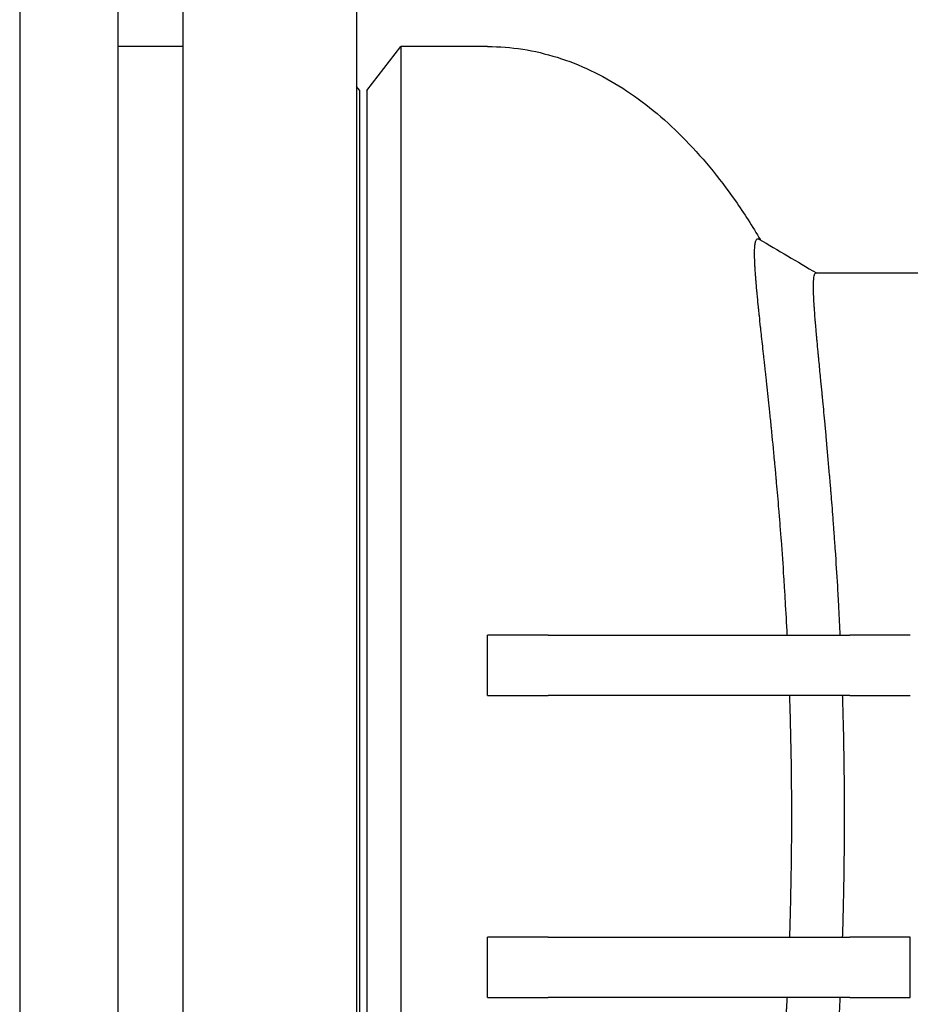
# Model space of a CAD drawing. Header units: inches. Extents: x 5 to 1128, y -85 to 748.
# Tile 682 of 689: x 764 to 779, y 671 to 687. Entities that reach past the tile are written whole.
import ezdxf

# ---------------------------------------------------------------- set-up
doc = ezdxf.new("R2010")
doc.units = ezdxf.units.IN
doc.header["$LTSCALE"] = 32
doc.header["$MEASUREMENT"] = 0
doc.layers.add('Visible (ANSI)', color=7, linetype='Continuous', lineweight=30)

msp = doc.modelspace()

# ---------------------------------------------------------------- linework, layer by layer
at = {"layer": 'Visible (ANSI)'}
for p, q in [((764.15563, 698.43978), (764.15563, 651.93978)), ((765.78063, 692.99978), (765.78063, 651.93978)), ((766.85813, 690.42091), (766.85813, 651.93978)), ((769.73313, 690.42091), (769.73313, 651.93978)), ((766.85813, 687.00228), (765.78063, 687.00228)), ((769.90563, 686.27228), (770.46578, 687.00228)), ((770.46578, 687.00228), (770.46578, 661.50228)), ((771.90563, 687.00228), (770.46578, 687.00228)), ((769.78063, 686.27728), (769.73313, 686.33918)), ((769.78063, 686.27728), (769.78063, 662.22728)), ((769.90563, 686.27228), (769.90563, 662.23228)), ((777.34493, 683.25228), (779.1499, 683.25228)), ((772.90563, 677.25228), (771.90563, 677.25228)), ((771.90563, 676.25228), (771.90563, 677.25228)), ((772.90563, 677.25228), (777.90563, 677.25228)), ((778.90563, 677.25228), (777.90563, 677.25228)), ((771.90563, 676.25228), (772.90563, 676.25228)), ((777.90563, 676.25228), (772.90563, 676.25228)), ((777.90563, 676.25228), (778.90563, 676.25228)), ((772.90563, 672.25228), (771.90563, 672.25228)), ((771.90563, 671.25228), (771.90563, 672.25228)), ((772.90563, 672.25228), (777.90563, 672.25228)), ((778.90563, 672.25228), (777.90563, 672.25228)), ((778.90563, 671.25228), (778.90563, 672.25228)), ((771.90563, 671.25228), (772.90563, 671.25228)), ((777.90563, 671.25228), (772.90563, 671.25228)), ((777.90563, 671.25228), (778.90563, 671.25228))]:
    msp.add_line(p, q, dxfattribs=at)
for points, knots in [([(771.90563, 687.00228), (772.29349, 687.00228), (772.68101, 686.94145), (773.43231, 686.70645), (773.79598, 686.53278), (774.48898, 686.08837), (774.81858, 685.81776), (775.44137, 685.19221), (775.73469, 684.83716), (776.15285, 684.23937), (776.29136, 684.02375), (776.42456, 683.79855)], [6.283185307, 6.283185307, 6.283185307, 6.283185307, 6.438327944, 6.438327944, 6.593470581, 6.593470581, 6.748613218, 6.748613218, 6.903755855, 6.903755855, 6.984951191, 6.984951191, 6.984951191, 6.984951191]), ([(776.86796, 677.25228), (776.85851, 677.44324), (776.84823, 677.63287), (776.83721, 677.82063), (776.8363, 677.83605), (776.83539, 677.85146), (776.83447, 677.86685), (776.82933, 677.95331), (776.82403, 678.03936), (776.81858, 678.12495), (776.81784, 678.13671), (776.81708, 678.14846), (776.81633, 678.16022), (776.81526, 678.17692), (776.81418, 678.19361), (776.81309, 678.2103), (776.79967, 678.41684), (776.78529, 678.62216), (776.77012, 678.82519), (776.76874, 678.84359), (776.76736, 678.86198), (776.76597, 678.88034), (776.75915, 678.97051), (776.75219, 679.06019), (776.74508, 679.14927), (776.74357, 679.1682), (776.74206, 679.1871), (776.74054, 679.20598), (776.73692, 679.25086), (776.73327, 679.29559), (776.72958, 679.34015), (776.7174, 679.48753), (776.70489, 679.63304), (776.69214, 679.77619), (776.69036, 679.79618), (776.68857, 679.81613), (776.68678, 679.83603), (776.68422, 679.86457), (776.68164, 679.89302), (776.67906, 679.92137), (776.67566, 679.95863), (776.67225, 679.99581), (776.66881, 680.03289), (776.66742, 680.04789), (776.66603, 680.06287), (776.66463, 680.07784), (776.66271, 680.09842), (776.66078, 680.11898), (776.65885, 680.13949), (776.64141, 680.32477), (776.62353, 680.50729), (776.60552, 680.68551), (776.6035, 680.70556), (776.60147, 680.72556), (776.59944, 680.74551), (776.59112, 680.82723), (776.58279, 680.908), (776.57448, 680.98767), (776.57247, 681.00696), (776.57046, 681.02618), (776.56845, 681.04533), (776.55343, 681.18845), (776.53849, 681.32792), (776.52389, 681.46265), (776.52053, 681.49372), (776.51716, 681.52466), (776.51381, 681.55544), (776.51362, 681.55715), (776.51344, 681.55887), (776.51325, 681.56059), (776.51148, 681.57682), (776.50972, 681.59301), (776.50795, 681.60915), (776.5001, 681.68105), (776.49231, 681.75204), (776.48463, 681.8219), (776.48279, 681.83861), (776.48096, 681.85527), (776.47913, 681.87186), (776.46678, 681.98413), (776.45474, 682.09331), (776.44322, 682.19859), (776.4417, 682.21248), (776.44019, 682.2263), (776.43869, 682.24005), (776.43586, 682.26598), (776.43306, 682.29165), (776.4303, 682.31707), (776.4289, 682.32997), (776.42751, 682.3428), (776.42613, 682.35556), (776.4192, 682.41952), (776.41253, 682.48178), (776.40615, 682.54218), (776.40498, 682.55326), (776.40382, 682.56427), (776.40267, 682.57521), (776.40007, 682.59995), (776.39752, 682.62437), (776.39503, 682.64845), (776.39396, 682.65876), (776.3929, 682.66901), (776.39186, 682.6792), (776.39155, 682.68217), (776.39125, 682.68514), (776.39094, 682.68811), (776.3853, 682.74313), (776.37992, 682.79678), (776.37484, 682.84887), (776.37399, 682.85764), (776.37314, 682.86637), (776.37231, 682.87506), (776.37007, 682.89823), (776.3679, 682.92107), (776.3658, 682.94358), (776.36508, 682.95135), (776.36436, 682.95908), (776.36365, 682.96677), (776.35872, 683.02023), (776.35419, 683.07176), (776.35013, 683.12104), (776.34968, 683.12649), (776.34924, 683.13192), (776.3488, 683.13731), (776.34698, 683.15975), (776.34525, 683.18169), (776.34364, 683.20313), (776.34331, 683.20744), (776.34299, 683.21173), (776.34268, 683.216), (776.33908, 683.26453), (776.33604, 683.3104), (776.3336, 683.35345), (776.33347, 683.35578), (776.33334, 683.35809), (776.33321, 683.3604), (776.33204, 683.38139), (776.33102, 683.4017), (776.33015, 683.42131), (776.33008, 683.42284), (776.33001, 683.42436), (776.32995, 683.42588), (776.32844, 683.46066), (776.3274, 683.49323), (776.32686, 683.52351), (776.32675, 683.52949), (776.32666, 683.53538), (776.3266, 683.54119), (776.32659, 683.54157), (776.32659, 683.54195), (776.32658, 683.54233), (776.32638, 683.56006), (776.32636, 683.57702), (776.32653, 683.59317), (776.32653, 683.59324), (776.32653, 683.59332), (776.32654, 683.5934), (776.32687, 683.62542), (776.32795, 683.65425), (776.32981, 683.67973), (776.32987, 683.68061), (776.32994, 683.68148), (776.33, 683.68235), (776.33089, 683.69408), (776.33194, 683.70509), (776.33317, 683.71535), (776.3333, 683.71652), (776.33345, 683.71767), (776.33359, 683.71881), (776.33615, 683.7393), (776.33941, 683.75674), (776.34338, 683.77105), (776.34376, 683.77245), (776.34416, 683.77381), (776.34456, 683.77514), (776.34632, 683.78104), (776.34822, 683.78634), (776.35024, 683.79106), (776.3508, 683.79235), (776.35136, 683.79361), (776.35194, 683.79481), (776.35651, 683.80442), (776.36169, 683.81122), (776.36747, 683.81523), (776.36843, 683.8159), (776.36941, 683.81649), (776.3704, 683.81701), (776.37278, 683.81823), (776.37525, 683.81902), (776.37781, 683.81937), (776.37902, 683.81953), (776.38024, 683.8196), (776.38149, 683.81957), (776.3821, 683.81955), (776.38271, 683.81952), (776.38333, 683.81946), (776.38797, 683.819), (776.39289, 683.81724), (776.39809, 683.81417)], [0.019985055, 0.019985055, 0.019985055, 0.019985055, 0.031060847, 0.031060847, 0.031060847, 0.031970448, 0.031970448, 0.031970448, 0.037079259, 0.037079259, 0.037079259, 0.037781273, 0.037781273, 0.037781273, 0.038778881, 0.038778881, 0.038778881, 0.051127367, 0.051127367, 0.051127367, 0.052246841, 0.052246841, 0.052246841, 0.057742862, 0.057742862, 0.057742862, 0.058910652, 0.058910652, 0.058910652, 0.061687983, 0.061687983, 0.061687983, 0.070874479, 0.070874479, 0.070874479, 0.072157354, 0.072157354, 0.072157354, 0.073997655, 0.073997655, 0.073997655, 0.076416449, 0.076416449, 0.076416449, 0.077395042, 0.077395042, 0.077395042, 0.078740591, 0.078740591, 0.078740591, 0.090891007, 0.090891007, 0.090891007, 0.092258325, 0.092258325, 0.092258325, 0.097860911, 0.097860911, 0.097860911, 0.099216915, 0.099216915, 0.099216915, 0.109348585, 0.109348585, 0.109348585, 0.111685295, 0.111685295, 0.111685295, 0.111815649, 0.111815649, 0.111815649, 0.113048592, 0.113048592, 0.113048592, 0.118540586, 0.118540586, 0.118540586, 0.119854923, 0.119854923, 0.119854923, 0.128751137, 0.128751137, 0.128751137, 0.129924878, 0.129924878, 0.129924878, 0.132137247, 0.132137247, 0.132137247, 0.133259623, 0.133259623, 0.133259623, 0.138885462, 0.138885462, 0.138885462, 0.139916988, 0.139916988, 0.139916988, 0.142248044, 0.142248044, 0.142248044, 0.143246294, 0.143246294, 0.143246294, 0.143537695, 0.143537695, 0.143537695, 0.148948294, 0.148948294, 0.148948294, 0.149859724, 0.149859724, 0.149859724, 0.152290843, 0.152290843, 0.152290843, 0.153129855, 0.153129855, 0.153129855, 0.158964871, 0.158964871, 0.158964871, 0.159610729, 0.159610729, 0.159610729, 0.162295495, 0.162295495, 0.162295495, 0.162835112, 0.162835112, 0.162835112, 0.168972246, 0.168972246, 0.168972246, 0.16930348, 0.16930348, 0.16930348, 0.172317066, 0.172317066, 0.172317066, 0.1725517, 0.1725517, 0.1725517, 0.177925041, 0.177925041, 0.177925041, 0.178985, 0.178985, 0.178985, 0.179054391, 0.179054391, 0.179054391, 0.182292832, 0.182292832, 0.182292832, 0.18230853, 0.18230853, 0.18230853, 0.188735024, 0.188735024, 0.188735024, 0.188956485, 0.188956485, 0.188956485, 0.191942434, 0.191942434, 0.191942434, 0.192280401, 0.192280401, 0.192280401, 0.198336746, 0.198336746, 0.198336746, 0.19892617, 0.19892617, 0.19892617, 0.201531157, 0.201531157, 0.201531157, 0.202247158, 0.202247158, 0.202247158, 0.207940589, 0.207940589, 0.207940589, 0.208890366, 0.208890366, 0.208890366, 0.211158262, 0.211158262, 0.211158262, 0.212225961, 0.212225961, 0.212225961, 0.212747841, 0.212747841, 0.212747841, 0.216658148, 0.216658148, 0.216658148, 0.216658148]), ([(777.74611, 677.25228), (777.73914, 677.40063), (777.73172, 677.54799), (777.72387, 677.69408), (777.72308, 677.70889), (777.72228, 677.72367), (777.72148, 677.73845), (777.71696, 677.82143), (777.71232, 677.904), (777.70755, 677.98611), (777.70689, 677.99739), (777.70623, 678.00867), (777.70557, 678.01994), (777.70463, 678.03595), (777.70369, 678.05195), (777.70274, 678.06794), (777.691, 678.26582), (777.6785, 678.46154), (777.66537, 678.65464), (777.66418, 678.67214), (777.66299, 678.68963), (777.66179, 678.70709), (777.65589, 678.79281), (777.64988, 678.87798), (777.64376, 678.96253), (777.64246, 678.98049), (777.64115, 678.99843), (777.63984, 679.01634), (777.63673, 679.05893), (777.63358, 679.10136), (777.63042, 679.14361), (777.61994, 679.28339), (777.6092, 679.42129), (777.59828, 679.55702), (777.59675, 679.57597), (777.59522, 679.59488), (777.59369, 679.61375), (777.59149, 679.64082), (777.58928, 679.66779), (777.58707, 679.69468), (777.58416, 679.73002), (777.58124, 679.76521), (777.57831, 679.80024), (777.57713, 679.81442), (777.57594, 679.82857), (777.57475, 679.84269), (777.57312, 679.86211), (777.57148, 679.88149), (777.56984, 679.90081), (777.55503, 680.07532), (777.54, 680.24584), (777.52497, 680.4117), (777.52328, 680.43037), (777.52159, 680.44897), (777.5199, 680.46752), (777.51297, 680.54351), (777.50605, 680.61849), (777.49915, 680.69239), (777.49749, 680.71028), (777.49582, 680.7281), (777.49415, 680.74586), (777.48172, 680.87857), (777.46939, 681.00772), (777.45735, 681.1327), (777.45458, 681.16152), (777.45182, 681.19014), (777.44907, 681.21854), (777.44892, 681.22012), (777.44876, 681.22171), (777.44861, 681.22329), (777.44716, 681.23827), (777.44572, 681.25318), (777.44428, 681.26803), (777.43787, 681.3342), (777.43155, 681.39917), (777.42536, 681.46285), (777.42388, 681.47809), (777.4224, 681.49326), (777.42093, 681.50835), (777.411, 681.61051), (777.4014, 681.70926), (777.39226, 681.80426), (777.39105, 681.8168), (777.38985, 681.82927), (777.38866, 681.84167), (777.38642, 681.86505), (777.38421, 681.8882), (777.38202, 681.9111), (777.38092, 681.92272), (777.37982, 681.93428), (777.37872, 681.94578), (777.37325, 682.00341), (777.36799, 682.05948), (777.36296, 682.11392), (777.36204, 682.1239), (777.36113, 682.13383), (777.36022, 682.1437), (777.35818, 682.166), (777.35617, 682.18802), (777.35421, 682.20976), (777.35337, 682.21906), (777.35254, 682.22832), (777.35171, 682.23752), (777.35147, 682.2402), (777.35123, 682.24289), (777.35099, 682.24556), (777.34656, 682.29526), (777.34235, 682.34346), (777.33842, 682.38995), (777.33776, 682.39778), (777.3371, 682.40556), (777.33646, 682.4133), (777.33473, 682.43393), (777.33306, 682.45422), (777.33145, 682.47417), (777.33089, 682.48105), (777.33035, 682.4879), (777.3298, 682.4947), (777.32603, 682.542), (777.32259, 682.5873), (777.31952, 682.63054), (777.31918, 682.63532), (777.31884, 682.64008), (777.31851, 682.64482), (777.31713, 682.6645), (777.31584, 682.68375), (777.31462, 682.70255), (777.31437, 682.70633), (777.31413, 682.71009), (777.31389, 682.71384), (777.31118, 682.75641), (777.30889, 682.79666), (777.30705, 682.83452), (777.30695, 682.83657), (777.30685, 682.8386), (777.30675, 682.84063), (777.30587, 682.85909), (777.3051, 682.87698), (777.30444, 682.89428), (777.30439, 682.89562), (777.30434, 682.89697), (777.30429, 682.89831), (777.30315, 682.92899), (777.30237, 682.9578), (777.30196, 682.9847), (777.30188, 682.99001), (777.30181, 682.99524), (777.30176, 683.0004), (777.30176, 683.00074), (777.30175, 683.00107), (777.30175, 683.00141), (777.3016, 683.01714), (777.30159, 683.03217), (777.30172, 683.04645), (777.30172, 683.04652), (777.30172, 683.04659), (777.30172, 683.04666), (777.30198, 683.075), (777.30279, 683.10048), (777.30418, 683.12304), (777.30423, 683.12382), (777.30427, 683.12459), (777.30432, 683.12537), (777.30498, 683.13576), (777.30577, 683.14552), (777.30668, 683.15465), (777.30678, 683.15568), (777.30688, 683.15671), (777.30699, 683.15772), (777.30889, 683.17595), (777.3113, 683.19157), (777.31423, 683.20456), (777.31451, 683.20582), (777.3148, 683.20706), (777.3151, 683.20828), (777.3164, 683.21364), (777.3178, 683.21852), (777.31929, 683.22291), (777.31971, 683.22412), (777.32012, 683.22529), (777.32055, 683.22642), (777.32393, 683.23543), (777.32777, 683.24209), (777.33206, 683.24639), (777.33277, 683.2471), (777.3335, 683.24776), (777.33424, 683.24834), (777.336, 683.24974), (777.33783, 683.25076), (777.33973, 683.25142), (777.34063, 683.25172), (777.34154, 683.25195), (777.34246, 683.25209), (777.34292, 683.25216), (777.34337, 683.25221), (777.34383, 683.25224), (777.34419, 683.25227), (777.34456, 683.25228), (777.34493, 683.25228)], [0.022082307, 0.022082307, 0.022082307, 0.022082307, 0.031060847, 0.031060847, 0.031060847, 0.031970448, 0.031970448, 0.031970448, 0.037079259, 0.037079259, 0.037079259, 0.037781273, 0.037781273, 0.037781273, 0.038778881, 0.038778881, 0.038778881, 0.051127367, 0.051127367, 0.051127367, 0.052246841, 0.052246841, 0.052246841, 0.057742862, 0.057742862, 0.057742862, 0.058910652, 0.058910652, 0.058910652, 0.061687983, 0.061687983, 0.061687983, 0.070874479, 0.070874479, 0.070874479, 0.072157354, 0.072157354, 0.072157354, 0.073997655, 0.073997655, 0.073997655, 0.076416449, 0.076416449, 0.076416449, 0.077395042, 0.077395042, 0.077395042, 0.078740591, 0.078740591, 0.078740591, 0.090891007, 0.090891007, 0.090891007, 0.092258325, 0.092258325, 0.092258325, 0.097860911, 0.097860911, 0.097860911, 0.099216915, 0.099216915, 0.099216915, 0.109348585, 0.109348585, 0.109348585, 0.111685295, 0.111685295, 0.111685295, 0.111815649, 0.111815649, 0.111815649, 0.113048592, 0.113048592, 0.113048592, 0.118540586, 0.118540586, 0.118540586, 0.119854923, 0.119854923, 0.119854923, 0.128751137, 0.128751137, 0.128751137, 0.129924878, 0.129924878, 0.129924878, 0.132137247, 0.132137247, 0.132137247, 0.133259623, 0.133259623, 0.133259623, 0.138885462, 0.138885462, 0.138885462, 0.139916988, 0.139916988, 0.139916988, 0.142248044, 0.142248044, 0.142248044, 0.143246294, 0.143246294, 0.143246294, 0.143537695, 0.143537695, 0.143537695, 0.148948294, 0.148948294, 0.148948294, 0.149859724, 0.149859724, 0.149859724, 0.152290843, 0.152290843, 0.152290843, 0.153129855, 0.153129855, 0.153129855, 0.158964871, 0.158964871, 0.158964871, 0.159610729, 0.159610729, 0.159610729, 0.162295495, 0.162295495, 0.162295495, 0.162835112, 0.162835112, 0.162835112, 0.168972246, 0.168972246, 0.168972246, 0.16930348, 0.16930348, 0.16930348, 0.172317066, 0.172317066, 0.172317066, 0.1725517, 0.1725517, 0.1725517, 0.177925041, 0.177925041, 0.177925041, 0.178985, 0.178985, 0.178985, 0.179054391, 0.179054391, 0.179054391, 0.182292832, 0.182292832, 0.182292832, 0.18230853, 0.18230853, 0.18230853, 0.188735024, 0.188735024, 0.188735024, 0.188956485, 0.188956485, 0.188956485, 0.191942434, 0.191942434, 0.191942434, 0.192280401, 0.192280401, 0.192280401, 0.198336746, 0.198336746, 0.198336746, 0.19892617, 0.19892617, 0.19892617, 0.201531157, 0.201531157, 0.201531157, 0.202247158, 0.202247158, 0.202247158, 0.207940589, 0.207940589, 0.207940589, 0.208890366, 0.208890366, 0.208890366, 0.211158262, 0.211158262, 0.211158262, 0.212225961, 0.212225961, 0.212225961, 0.212747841, 0.212747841, 0.212747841, 0.213159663, 0.213159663, 0.213159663, 0.213159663]), ([(776.94233, 674.25228), (776.94233, 674.40903), (776.94172, 674.56573), (776.9405, 674.72223), (776.94048, 674.7247), (776.94046, 674.72716), (776.94044, 674.72963), (776.93956, 674.8413), (776.93837, 674.95286), (776.93687, 675.06428), (776.93682, 675.06824), (776.93676, 675.0722), (776.93671, 675.07616), (776.93366, 675.29979), (776.92938, 675.52274), (776.9239, 675.74486), (776.92373, 675.75186), (776.92355, 675.75885), (776.92338, 675.76584), (776.92073, 675.87164), (776.91781, 675.97725), (776.91462, 676.08262), (776.91436, 676.09114), (776.9141, 676.09966), (776.91384, 676.10818), (776.91281, 676.14183), (776.91175, 676.17545), (776.91066, 676.20905)], [0.9631237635, 0.9631237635, 0.9631237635, 0.9631237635, 0.9719294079, 0.9719294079, 0.9719294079, 0.9720683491, 0.9720683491, 0.9720683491, 0.9783516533, 0.9783516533, 0.9783516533, 0.9785750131, 0.9785750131, 0.9785750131, 0.9911883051, 0.9911883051, 0.9911883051, 0.9915853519, 0.9915853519, 0.9915853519, 0.9975944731, 0.9975944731, 0.9975944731, 0.9980803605, 0.9980803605, 0.9980803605, 1, 1, 1, 1]), ([(777.81677, 674.25228), (777.81677, 674.25253), (777.81677, 674.25278), (777.81677, 674.25303), (777.81677, 674.40471), (777.81622, 674.55624), (777.81514, 674.70749), (777.81512, 674.70988), (777.81511, 674.71226), (777.81509, 674.71465), (777.8143, 674.82256), (777.81324, 674.93033), (777.81191, 675.03789), (777.81186, 675.04172), (777.81182, 675.04554), (777.81177, 675.04936), (777.80906, 675.26528), (777.80525, 675.48073), (777.80038, 675.69529), (777.80023, 675.70204), (777.80008, 675.70879), (777.79992, 675.71555), (777.79757, 675.81773), (777.79497, 675.91972), (777.79215, 676.02144), (777.79192, 676.02966), (777.79169, 676.03789), (777.79145, 676.04611), (777.79054, 676.07859), (777.7896, 676.11105), (777.78863, 676.14348)], [0.9631092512, 0.9631092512, 0.9631092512, 0.9631092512, 0.9631237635, 0.9631237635, 0.9631237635, 0.9719294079, 0.9719294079, 0.9719294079, 0.9720683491, 0.9720683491, 0.9720683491, 0.9783516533, 0.9783516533, 0.9783516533, 0.9785750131, 0.9785750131, 0.9785750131, 0.9911883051, 0.9911883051, 0.9911883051, 0.9915853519, 0.9915853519, 0.9915853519, 0.9975944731, 0.9975944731, 0.9975944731, 0.9980803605, 0.9980803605, 0.9980803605, 1, 1, 1, 1]), ([(776.90925, 672.25228), (776.91021, 672.28141), (776.91115, 672.31056), (776.91208, 672.33972), (776.91537, 672.44396), (776.9184, 672.54841), (776.92117, 672.65304), (776.92137, 672.66043), (776.92156, 672.66782), (776.92175, 672.67522), (776.92434, 672.77435), (776.92669, 672.87363), (776.92879, 672.97301), (776.92896, 672.98093), (776.92912, 672.98885), (776.92929, 672.99677), (776.92941, 673.00261), (776.92953, 673.00845), (776.92965, 673.01429), (776.93371, 673.21277), (776.93681, 673.41187), (776.93892, 673.61103), (776.9392, 673.63676), (776.93945, 673.66252), (776.93969, 673.68831), (776.93972, 673.69095), (776.93974, 673.69359), (776.93977, 673.69624), (776.9408, 673.80893), (776.94153, 673.92211), (776.94194, 674.0353), (776.94194, 674.03615), (776.94194, 674.037), (776.94194, 674.03784), (776.9422, 674.1091), (776.94232, 674.18036), (776.94233, 674.2515), (776.94233, 674.25176), (776.94233, 674.25202), (776.94233, 674.25228)], [0.9254256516, 0.9254256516, 0.9254256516, 0.9254256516, 0.9270895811, 0.9270895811, 0.9270895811, 0.9330365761, 0.9330365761, 0.9330365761, 0.9334567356, 0.9334567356, 0.9334567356, 0.9390904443, 0.9390904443, 0.9390904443, 0.9395393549, 0.9395393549, 0.9395393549, 0.9398702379, 0.9398702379, 0.9398702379, 0.9511160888, 0.9511160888, 0.9511160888, 0.952569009, 0.952569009, 0.952569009, 0.9527177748, 0.9527177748, 0.9527177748, 0.9590654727, 0.9590654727, 0.9590654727, 0.9591129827, 0.9591129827, 0.9591129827, 0.9631092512, 0.9631092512, 0.9631092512, 0.9631237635, 0.9631237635, 0.9631237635, 0.9631237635]), ([(777.78531, 672.25228), (777.78689, 672.30272), (777.78842, 672.35322), (777.78989, 672.40375), (777.79281, 672.50425), (777.7955, 672.60513), (777.79796, 672.7062), (777.79813, 672.71335), (777.79831, 672.72049), (777.79848, 672.72763), (777.80077, 672.82341), (777.80286, 672.91936), (777.80473, 673.01533), (777.80488, 673.02298), (777.80502, 673.03063), (777.80517, 673.03828), (777.80528, 673.04392), (777.80538, 673.04956), (777.80549, 673.0552), (777.8091, 673.24692), (777.81186, 673.43963), (777.81374, 673.6321), (777.81399, 673.65696), (777.81421, 673.68187), (777.81443, 673.70682), (777.81445, 673.70938), (777.81447, 673.71193), (777.81449, 673.71449), (777.81542, 673.82351), (777.81606, 673.93322), (777.81643, 674.0429), (777.81643, 674.04372), (777.81643, 674.04454), (777.81643, 674.04536), (777.81666, 674.11441), (777.81677, 674.18344), (777.81677, 674.25228)], [0.9240996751, 0.9240996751, 0.9240996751, 0.9240996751, 0.9270895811, 0.9270895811, 0.9270895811, 0.9330365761, 0.9330365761, 0.9330365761, 0.9334567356, 0.9334567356, 0.9334567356, 0.9390904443, 0.9390904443, 0.9390904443, 0.9395393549, 0.9395393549, 0.9395393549, 0.9398702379, 0.9398702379, 0.9398702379, 0.9511160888, 0.9511160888, 0.9511160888, 0.952569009, 0.952569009, 0.952569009, 0.9527177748, 0.9527177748, 0.9527177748, 0.9590654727, 0.9590654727, 0.9590654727, 0.9591129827, 0.9591129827, 0.9591129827, 0.9631092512, 0.9631092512, 0.9631092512, 0.9631092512]), ([(776.38091, 664.68498), (776.36905, 664.68498), (776.35903, 664.69393), (776.35103, 664.71171), (776.35046, 664.71296), (776.34991, 664.71426), (776.34937, 664.71559), (776.34907, 664.71633), (776.34877, 664.71708), (776.34848, 664.71785), (776.34089, 664.73759), (776.33529, 664.76615), (776.33164, 664.80328), (776.33152, 664.8045), (776.3314, 664.80572), (776.33129, 664.80695), (776.33088, 664.81126), (776.33051, 664.81568), (776.33015, 664.82021), (776.32889, 664.83644), (776.32795, 664.85412), (776.32733, 664.87321), (776.32731, 664.8738), (776.32729, 664.8744), (776.32727, 664.875), (776.32621, 664.90915), (776.32615, 664.9477), (776.32704, 664.99043), (776.32747, 665.01085), (776.32811, 665.03226), (776.32896, 665.05461), (776.32902, 665.05605), (776.32907, 665.05749), (776.32913, 665.05894), (776.33044, 665.0924), (776.33222, 665.12797), (776.33443, 665.16555), (776.3346, 665.16833), (776.33476, 665.17112), (776.33493, 665.17392), (776.33593, 665.19044), (776.337, 665.20735), (776.33816, 665.22462), (776.34238, 665.28756), (776.34766, 665.35548), (776.35386, 665.42788), (776.35437, 665.4339), (776.3549, 665.43995), (776.35542, 665.44603), (776.35745, 665.46929), (776.35956, 665.49301), (776.36176, 665.51715), (776.36359, 665.53727), (776.36549, 665.55772), (776.36744, 665.57849), (776.36818, 665.58629), (776.36892, 665.59414), (776.36967, 665.60203), (776.37754, 665.68464), (776.38632, 665.7721), (776.39577, 665.86327), (776.39759, 665.88084), (776.39944, 665.8986), (776.40132, 665.91654), (776.40249, 665.92773), (776.40368, 665.93898), (776.40487, 665.9503), (776.41012, 666.00007), (776.41557, 666.0511), (776.42117, 666.10313), (776.42256, 666.11599), (776.42395, 666.12892), (776.42536, 666.14191), (776.42942, 666.17947), (776.43356, 666.21752), (776.43775, 666.25594), (776.44666, 666.33754), (776.45599, 666.42245), (776.46555, 666.5093), (776.46728, 666.52503), (776.46902, 666.54082), (776.47076, 666.55666), (776.4756, 666.60061), (776.48048, 666.64496), (776.48538, 666.68946), (776.48678, 666.70225), (776.4882, 666.71511), (776.48962, 666.72804), (776.49146, 666.74482), (776.49331, 666.7617), (776.49518, 666.77869), (776.50112, 666.83287), (776.50716, 666.88811), (776.51325, 666.94397), (776.52099, 667.01497), (776.52879, 667.087), (776.53654, 667.15904), (776.53781, 667.17088), (776.53909, 667.18278), (776.54037, 667.19473), (776.54237, 667.2134), (776.54439, 667.23218), (776.5464, 667.25106), (776.55309, 667.31369), (776.55986, 667.37749), (776.56662, 667.44187), (776.56867, 667.46136), (776.57072, 667.4809), (776.57277, 667.50048), (776.57829, 667.55337), (776.58381, 667.60652), (776.58926, 667.65956), (776.59936, 667.75779), (776.60963, 667.85918), (776.61981, 667.96166), (776.62182, 667.98192), (776.62383, 668.00222), (776.62584, 668.02254), (776.6312, 668.07692), (776.63652, 668.13146), (776.64177, 668.18583), (776.6433, 668.20167), (776.64483, 668.21757), (776.64636, 668.23354), (776.64829, 668.25375), (776.65023, 668.27406), (776.65217, 668.29446), (776.65773, 668.35294), (776.66329, 668.41213), (776.66881, 668.47167), (776.67689, 668.55884), (776.68488, 668.64675), (776.69265, 668.73414), (776.69459, 668.75594), (776.69653, 668.77784), (776.69846, 668.79982), (776.70022, 668.81974), (776.70197, 668.83974), (776.70372, 668.85979), (776.71044, 668.93688), (776.71711, 669.01489), (776.72368, 669.09347), (776.72533, 669.11309), (776.72696, 669.13275), (776.72859, 669.15244), (776.72896, 669.15688), (776.72933, 669.16133), (776.7297, 669.16577), (776.73341, 669.21078), (776.73709, 669.25586), (776.74073, 669.30094), (776.75131, 669.43235), (776.76163, 669.56531), (776.7716, 669.69928), (776.77297, 669.71762), (776.77433, 669.73598), (776.77568, 669.75436), (776.77885, 669.79753), (776.78199, 669.84079), (776.78509, 669.88413), (776.7881, 669.92618), (776.79108, 669.96836), (776.79402, 670.01065), (776.79523, 670.02815), (776.79644, 670.04566), (776.79765, 670.06319), (776.80717, 670.20176), (776.8163, 670.34147), (776.82501, 670.48188), (776.82844, 670.53722), (776.83181, 670.59271), (776.83511, 670.64835), (776.83602, 670.66384), (776.83694, 670.67934), (776.83785, 670.69485), (776.84327, 670.78751), (776.84851, 670.88055), (776.85355, 670.97388), (776.85433, 670.98822), (776.8551, 671.00256), (776.85586, 671.01691), (776.8572, 671.04189), (776.85851, 671.0669), (776.85982, 671.09192), (776.8626, 671.14526), (776.86531, 671.19872), (776.86796, 671.25228)], [0.713770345, 0.713770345, 0.713770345, 0.713770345, 0.723953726, 0.723953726, 0.723953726, 0.724670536, 0.724670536, 0.724670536, 0.725065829, 0.725065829, 0.725065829, 0.735280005, 0.735280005, 0.735280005, 0.73561331, 0.73561331, 0.73561331, 0.736781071, 0.736781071, 0.736781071, 0.740963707, 0.740963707, 0.740963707, 0.7410946, 0.7410946, 0.7410946, 0.748544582, 0.748544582, 0.748544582, 0.752105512, 0.752105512, 0.752105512, 0.752334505, 0.752334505, 0.752334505, 0.757635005, 0.757635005, 0.757635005, 0.758026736, 0.758026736, 0.758026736, 0.760339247, 0.760339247, 0.760339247, 0.768763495, 0.768763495, 0.768763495, 0.769463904, 0.769463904, 0.769463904, 0.772143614, 0.772143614, 0.772143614, 0.77437648, 0.77437648, 0.77437648, 0.775215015, 0.775215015, 0.775215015, 0.783997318, 0.783997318, 0.783997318, 0.785690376, 0.785690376, 0.785690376, 0.786746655, 0.786746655, 0.786746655, 0.791390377, 0.791390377, 0.791390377, 0.792538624, 0.792538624, 0.792538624, 0.795860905, 0.795860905, 0.795860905, 0.802916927, 0.802916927, 0.802916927, 0.804194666, 0.804194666, 0.804194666, 0.807738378, 0.807738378, 0.807738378, 0.808756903, 0.808756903, 0.808756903, 0.810077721, 0.810077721, 0.810077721, 0.814289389, 0.814289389, 0.814289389, 0.819643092, 0.819643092, 0.819643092, 0.820523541, 0.820523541, 0.820523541, 0.821898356, 0.821898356, 0.821898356, 0.826456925, 0.826456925, 0.826456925, 0.82783697, 0.82783697, 0.82783697, 0.831564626, 0.831564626, 0.831564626, 0.838466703, 0.838466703, 0.838466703, 0.839830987, 0.839830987, 0.839830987, 0.843480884, 0.843480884, 0.843480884, 0.844543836, 0.844543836, 0.844543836, 0.845889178, 0.845889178, 0.845889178, 0.849746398, 0.849746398, 0.849746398, 0.85539408, 0.85539408, 0.85539408, 0.85680352, 0.85680352, 0.85680352, 0.858081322, 0.858081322, 0.858081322, 0.862993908, 0.862993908, 0.862993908, 0.864220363, 0.864220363, 0.864220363, 0.864497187, 0.864497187, 0.864497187, 0.867299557, 0.867299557, 0.867299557, 0.875469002, 0.875469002, 0.875469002, 0.876587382, 0.876587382, 0.876587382, 0.879214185, 0.879214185, 0.879214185, 0.881763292, 0.881763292, 0.881763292, 0.882817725, 0.882817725, 0.882817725, 0.891152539, 0.891152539, 0.891152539, 0.894436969, 0.894436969, 0.894436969, 0.895351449, 0.895351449, 0.895351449, 0.90081404, 0.90081404, 0.90081404, 0.901653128, 0.901653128, 0.901653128, 0.903114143, 0.903114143, 0.903114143, 0.90622851, 0.90622851, 0.90622851, 0.90622851]), ([(777.34493, 665.25228), (777.34396, 665.25228), (777.34302, 665.25236), (777.34208, 665.25253), (777.33322, 665.25413), (777.32578, 665.26337), (777.31985, 665.28003), (777.31944, 665.28121), (777.31903, 665.28242), (777.31863, 665.28366), (777.3184, 665.28435), (777.31818, 665.28505), (777.31797, 665.28576), (777.31235, 665.30408), (777.3082, 665.32997), (777.3055, 665.36295), (777.30541, 665.36403), (777.30532, 665.36511), (777.30524, 665.3662), (777.30494, 665.37003), (777.30466, 665.37394), (777.3044, 665.37795), (777.30347, 665.39231), (777.30277, 665.40794), (777.30231, 665.4248), (777.3023, 665.42532), (777.30228, 665.42585), (777.30227, 665.42638), (777.30147, 665.45654), (777.30143, 665.4906), (777.30209, 665.52811), (777.30241, 665.54604), (777.30289, 665.56486), (777.30353, 665.58453), (777.30357, 665.5858), (777.30361, 665.58707), (777.30366, 665.58834), (777.30464, 665.61779), (777.30598, 665.64916), (777.30765, 665.68221), (777.30777, 665.68465), (777.3079, 665.68711), (777.30802, 665.68957), (777.30877, 665.70409), (777.30958, 665.71894), (777.31045, 665.73408), (777.31362, 665.78924), (777.31764, 665.84937), (777.32238, 665.9135), (777.32278, 665.91883), (777.32318, 665.92419), (777.32358, 665.92958), (777.32513, 665.95018), (777.32674, 665.97118), (777.32843, 665.99253), (777.32983, 666.01032), (777.33128, 666.02844), (777.33279, 666.04686), (777.33335, 666.05378), (777.33392, 666.06075), (777.3345, 666.06775), (777.34056, 666.14114), (777.34738, 666.21927), (777.35476, 666.30088), (777.35618, 666.31661), (777.35763, 666.33251), (777.3591, 666.34858), (777.36001, 666.3586), (777.36094, 666.36868), (777.36187, 666.37883), (777.36598, 666.42344), (777.37026, 666.46925), (777.37468, 666.51611), (777.37578, 666.52769), (777.37688, 666.53934), (777.37799, 666.55106), (777.38121, 666.58495), (777.38449, 666.61936), (777.38783, 666.65423), (777.39493, 666.7283), (777.40238, 666.80524), (777.41004, 666.8841), (777.41142, 666.89838), (777.41282, 666.91273), (777.41422, 666.92715), (777.4181, 666.96713), (777.42204, 667.00762), (777.42602, 667.04847), (777.42716, 667.06021), (777.42831, 667.07202), (777.42946, 667.08388), (777.43095, 667.09926), (777.43246, 667.11474), (777.43397, 667.13031), (777.43879, 667.17995), (777.4437, 667.23051), (777.44866, 667.28175), (777.45496, 667.34689), (777.46134, 667.41312), (777.46773, 667.47986), (777.46878, 667.49084), (777.46983, 667.50186), (777.47089, 667.51293), (777.47254, 667.5302), (777.4742, 667.54758), (777.47586, 667.56506), (777.48137, 667.62299), (777.48695, 667.68196), (777.49255, 667.7416), (777.49425, 667.75965), (777.49594, 667.77777), (777.49764, 667.79593), (777.50222, 667.84499), (777.50681, 667.89442), (777.51137, 667.94398), (777.51982, 668.03575), (777.5284, 668.13021), (777.53694, 668.22595), (777.53863, 668.24488), (777.54032, 668.26385), (777.542, 668.28286), (777.54651, 668.33373), (777.551, 668.38486), (777.55544, 668.43603), (777.55673, 668.45093), (777.55803, 668.46589), (777.55933, 668.48091), (777.56097, 668.49992), (777.56261, 668.51902), (777.56425, 668.53819), (777.56896, 668.59317), (777.57367, 668.64881), (777.57835, 668.70482), (777.58521, 668.78682), (777.59201, 668.86965), (777.59866, 668.95237), (777.60032, 668.97301), (777.60198, 668.99373), (777.60364, 669.01453), (777.60514, 669.03338), (777.60664, 669.0523), (777.60814, 669.07128), (777.61389, 669.14422), (777.6196, 669.21802), (777.62525, 669.29245), (777.62666, 669.31103), (777.62807, 669.32965), (777.62947, 669.34831), (777.62979, 669.35252), (777.6301, 669.35673), (777.63042, 669.36095), (777.63361, 669.40361), (777.63679, 669.44648), (777.63993, 669.48938), (777.64907, 669.61444), (777.65799, 669.74085), (777.66663, 669.86847), (777.66782, 669.88594), (777.66899, 669.90344), (777.67017, 669.92095), (777.67292, 669.9621), (777.67565, 670.00336), (777.67834, 670.04475), (777.68096, 670.08491), (777.68355, 670.1252), (777.68611, 670.1656), (777.68717, 670.18231), (777.68822, 670.19904), (777.68927, 670.2158), (777.69757, 670.34821), (777.70555, 670.48185), (777.71317, 670.6164), (777.71617, 670.66943), (777.71912, 670.72262), (777.72201, 670.77597), (777.72282, 670.79083), (777.72362, 670.80569), (777.72442, 670.82057), (777.72917, 670.90945), (777.73377, 670.99875), (777.73821, 671.08839), (777.73889, 671.10216), (777.73957, 671.11593), (777.74024, 671.12972), (777.74141, 671.15372), (777.74257, 671.17775), (777.74372, 671.2018), (777.74452, 671.21861), (777.74532, 671.23544), (777.74611, 671.25228)], [0.712699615, 0.712699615, 0.712699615, 0.712699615, 0.713770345, 0.713770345, 0.713770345, 0.723953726, 0.723953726, 0.723953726, 0.724670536, 0.724670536, 0.724670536, 0.725065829, 0.725065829, 0.725065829, 0.735280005, 0.735280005, 0.735280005, 0.73561331, 0.73561331, 0.73561331, 0.736781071, 0.736781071, 0.736781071, 0.740963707, 0.740963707, 0.740963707, 0.7410946, 0.7410946, 0.7410946, 0.748544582, 0.748544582, 0.748544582, 0.752105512, 0.752105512, 0.752105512, 0.752334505, 0.752334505, 0.752334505, 0.757635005, 0.757635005, 0.757635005, 0.758026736, 0.758026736, 0.758026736, 0.760339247, 0.760339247, 0.760339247, 0.768763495, 0.768763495, 0.768763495, 0.769463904, 0.769463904, 0.769463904, 0.772143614, 0.772143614, 0.772143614, 0.77437648, 0.77437648, 0.77437648, 0.775215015, 0.775215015, 0.775215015, 0.783997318, 0.783997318, 0.783997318, 0.785690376, 0.785690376, 0.785690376, 0.786746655, 0.786746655, 0.786746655, 0.791390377, 0.791390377, 0.791390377, 0.792538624, 0.792538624, 0.792538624, 0.795860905, 0.795860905, 0.795860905, 0.802916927, 0.802916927, 0.802916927, 0.804194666, 0.804194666, 0.804194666, 0.807738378, 0.807738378, 0.807738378, 0.808756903, 0.808756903, 0.808756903, 0.810077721, 0.810077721, 0.810077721, 0.814289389, 0.814289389, 0.814289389, 0.819643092, 0.819643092, 0.819643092, 0.820523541, 0.820523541, 0.820523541, 0.821898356, 0.821898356, 0.821898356, 0.826456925, 0.826456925, 0.826456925, 0.82783697, 0.82783697, 0.82783697, 0.831564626, 0.831564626, 0.831564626, 0.838466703, 0.838466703, 0.838466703, 0.839830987, 0.839830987, 0.839830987, 0.843480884, 0.843480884, 0.843480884, 0.844543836, 0.844543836, 0.844543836, 0.845889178, 0.845889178, 0.845889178, 0.849746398, 0.849746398, 0.849746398, 0.85539408, 0.85539408, 0.85539408, 0.85680352, 0.85680352, 0.85680352, 0.858081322, 0.858081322, 0.858081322, 0.862993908, 0.862993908, 0.862993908, 0.864220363, 0.864220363, 0.864220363, 0.864497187, 0.864497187, 0.864497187, 0.867299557, 0.867299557, 0.867299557, 0.875469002, 0.875469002, 0.875469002, 0.876587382, 0.876587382, 0.876587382, 0.879214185, 0.879214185, 0.879214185, 0.881763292, 0.881763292, 0.881763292, 0.882817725, 0.882817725, 0.882817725, 0.891152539, 0.891152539, 0.891152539, 0.894436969, 0.894436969, 0.894436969, 0.895351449, 0.895351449, 0.895351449, 0.90081404, 0.90081404, 0.90081404, 0.901653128, 0.901653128, 0.901653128, 0.903114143, 0.903114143, 0.903114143, 0.904135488, 0.904135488, 0.904135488, 0.904135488])]:
    msp.add_open_spline(points, degree=3, knots=knots, dxfattribs=at)
for points in [[(776.39809, 683.81417), (776.71555, 683.62685), (777.03294, 683.43957), (777.35044, 683.25228)], [(776.91066, 676.20905), (776.9102, 676.22346), (776.90972, 676.23787), (776.90925, 676.25228)], [(777.78863, 676.14348), (777.78756, 676.17977), (777.78645, 676.21603), (777.78531, 676.25228)]]:
    msp.add_open_spline(points, degree=3, dxfattribs=at)

doc.saveas('drawing.dxf')
